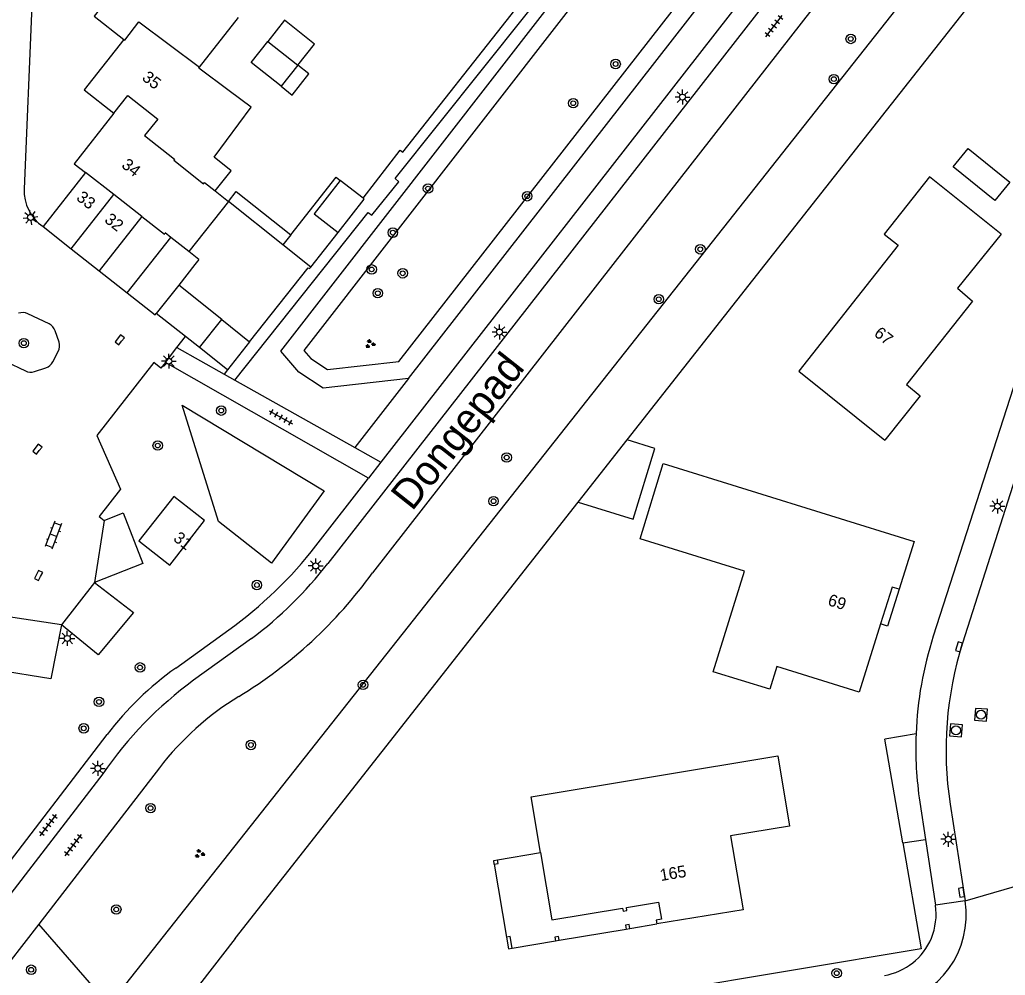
# Model space of a CAD drawing. Extents: x 126000 to 131009, y 393000 to 395500.
# Drawn here: x 130869.4 to 130952.3, y 394940.2 to 395020.6 of the extents above; entities that cross this region are included whole.
import ezdxf

# ---------------------------------------------------------------- set-up
doc = ezdxf.new("R2010")
doc.units = 0
for name, color, linetype in [('gg-afsc-erfafscheiding', 7, 'Continuous'), ('gg-anno-huisnummerreeks BGT', 7, 'Continuous'), ('gg-anno-openbare ruimte label', 7, 'Continuous'), ('gg-bbg-bijgebouw', 7, 'Continuous'), ('gg-bbg-gedigitaliseerde bebouwing', 7, 'Continuous'), ('gg-bbg-gedigitaliseerde bijgebouw', 7, 'Continuous'), ('gg-bbg-hoofdgebouw', 7, 'Continuous'), ('gg-bbg-luifel en loopbrug', 7, 'Continuous'), ('gg-bbg-onder overbouw', 7, 'Continuous'), ('gg-bbg-pand overbouw', 7, 'Continuous'), ('gg-bbg-pilaar onder overbouw', 7, 'Continuous'), ('gg-bbg-pilaar pand', 7, 'Continuous'), ('gg-bbg-tussenscheiding', 7, 'Continuous'), ('gg-knt-verharding', 7, 'Continuous'), ('gg-knt-verharding nz', 7, 'Continuous'), ('gt-grn-groengrens', 7, 'Continuous'), ('gt-grn-vlakafsluiter', 7, 'Continuous'), ('gt-grn-weggrens', 7, 'Continuous'), ('gt-symb-boom', 7, 'Continuous'), ('gt-symb-groenvak', 7, 'Continuous'), ('gt-symb-klinker verharding', 7, 'Continuous'), ('gt-symb-kolk', 7, 'Continuous'), ('gt-symb-lichtmast', 7, 'Continuous'), ('gt-symb-rioolschacht', 7, 'Continuous'), ('gt-symb-tegel verharding', 7, 'Continuous')]:
    doc.layers.add(name, color=color, linetype=linetype)

# ---------------------------------------------------------------- blocks, each defined once
blk = doc.blocks.new('gt0-KOLK')
at = {"layer": 'gt-symb-kolk'}
blk.add_lwpolyline([(0, 0), (0.375, 0), (0.375, 0.4), (-0.375, 0.4), (-0.375, 0), (0, 0)], dxfattribs=at)
blk = doc.blocks.new('gt0-LMAST')
at = {"layer": 'gt-symb-lichtmast'}
for p, q in [((-0.182, 0.173), (-0.447, 0.438)), ((-0.005, 0.246), (-0.005, 0.621)), ((0.172, 0.173), (0.437, 0.438)), ((-0.255, -0.004), (-0.63, -0.004)), ((-0.182, -0.181), (-0.447, -0.446)), ((-0.005, -0.254), (-0.005, -0.629)), ((0.437, -0.446), (0.172, -0.181)), ((0.245, -0.004), (0.62, -0.004))]:
    blk.add_line(p, q, dxfattribs=at)
blk.add_circle((-0.005, -0.004), 0.25, dxfattribs=at)
blk = doc.blocks.new('gt0-RS')
at = {"layer": 'gt-symb-rioolschacht'}
blk.add_lwpolyline([(-0.5, -0.5), (0.5, -0.5), (0.5, 0.5), (-0.5, 0.5)], close=True, dxfattribs=at)
blk.add_circle((0, 0), 0.375, dxfattribs=at)
blk = doc.blocks.new('gt0-GRVAK')
at = {"layer": 'gt-symb-groenvak'}
for p, q in [((-0.11, 0.189), (-0.228, 0.24)), ((-0.182, 0.153), (0.088, 0.153)), ((-0.091, 0.211), (-0.156, 0.322)), ((-0.047, 0.214), (-0.047, 0.393)), ((-0.004, 0.211), (0.061, 0.322)), ((0.015, 0.189), (0.133, 0.24)), ((0.262, -0.052), (0.197, 0.059)), ((0.305, -0.049), (0.305, 0.13)), ((0.349, -0.052), (0.414, 0.059)), ((-0.245, -0.228), (-0.363, -0.177)), ((-0.318, -0.264), (-0.047, -0.264)), ((-0.226, -0.206), (-0.291, -0.095)), ((-0.183, -0.203), (-0.183, -0.024)), ((-0.139, -0.206), (-0.074, -0.095)), ((-0.12, -0.228), (-0.002, -0.177)), ((0.243, -0.074), (0.125, -0.023)), ((0.17, -0.11), (0.441, -0.11)), ((0.368, -0.074), (0.486, -0.023))]:
    blk.add_line(p, q, dxfattribs=at)
blk = doc.blocks.new('gt0-BOOM')
at = {"layer": 'gt-symb-boom'}
for radius in [0.4, 0.2]:
    blk.add_circle((0, 0), radius, dxfattribs=at)
blk = doc.blocks.new('gt0-TEG1')
at = {"layer": 'gt-symb-tegel verharding'}
for p, q in [((-1.125, 0), (1.125, 0)), ((-0.9, -0.25), (-0.9, 0.25)), ((-0.45, -0.25), (-0.45, 0.25)), ((0, -0.25), (0, 0.25)), ((0.45, -0.25), (0.45, 0.25)), ((0.9, -0.25), (0.9, 0.25))]:
    blk.add_line(p, q, dxfattribs=at)
blk = doc.blocks.new('gt0-KL1')
at = {"layer": 'gt-symb-klinker verharding'}
for p, q in [((-1.15, 0.3), (1.15, 0.3)), ((-1, -0.3), (-1, 0.3)), ((-0.5, 0.3), (-0.5, 0.45)), ((0, -0.3), (0, 0.3)), ((0.5, 0.3), (0.5, 0.45)), ((1, -0.3), (1, 0.3)), ((-1.15, -0.3), (1.15, -0.3)), ((-0.5, -0.45), (-0.5, -0.3)), ((0.5, -0.45), (0.5, -0.3))]:
    blk.add_line(p, q, dxfattribs=at)

msp = doc.modelspace()

# ---------------------------------------------------------------- linework, layer by layer
at = {"layer": 'gg-afsc-erfafscheiding'}
for p, q in [((130888.711, 394993.506), (130893.651, 394999.712)), ((130887.504, 394943.328), (130916.36, 394980.006))]:
    msp.add_line(p, q, dxfattribs=at)
for points in [[(130920.483, 394985.246), (130932.09, 395000), (130973.025, 395051.951)], [(130898.269, 395005.571), (130901.395, 395009.615), (130901.608, 395009.45), (130910.731, 395020.985), (130918.171, 395030.682), (130919.187, 395032.139), (130921.64, 395035.288)], [(130893.651, 394999.712), (130893.776, 394999.669), (130893.867, 394999.784)]]:
    msp.add_lwpolyline(points, dxfattribs=at)
at = {"layer": 'gg-bbg-bijgebouw'}
for p, q in [((130874.931, 395007.72), (130871.354, 395003.192)), ((130898.269, 395005.571), (130896.343, 395007.065)), ((130871.354, 395003.192), (130873.72, 395001.327)), ((130873.72, 395001.327), (130876.074, 394999.47)), ((130876.074, 394999.47), (130878.428, 394997.614)), ((130884.509, 394993.024), (130886.386, 394995.37)), ((130886.386, 394995.37), (130888.711, 394993.506)), ((130888.711, 394993.506), (130886.86, 394991.143)), ((130886.86, 394991.143), (130884.509, 394993.024))]:
    msp.add_line(p, q, dxfattribs=at)
for points in [[(130896.343, 395007.065), (130894.159, 395004.249), (130896.174, 395002.686)], [(130896.174, 395002.686), (130898.358, 395005.502), (130898.269, 395005.571)], [(130878.428, 394997.614), (130880.786, 394995.755), (130880.874, 394995.866)]]:
    msp.add_lwpolyline(points, dxfattribs=at)
at = {"layer": 'gg-bbg-gedigitaliseerde bebouwing'}
for p, q in [((130884.522, 395016.579), (130887.805, 395020.754)), ((130885.83, 395006.19), (130886.943, 395005.301)), ((130886.943, 395005.301), (130883.623, 395001.075)), ((130923.524, 394983.261), (130944.616, 394976.697))]:
    msp.add_line(p, q, dxfattribs=at)
for points in [[(130887, 395014.61), (130884.46, 395016.5), (130884.522, 395016.579)], [(130885.737, 395009.009), (130888.869, 395013.219), (130887, 395014.61)], [(130885.83, 395006.19), (130887.19, 395007.87), (130885.737, 395009.009)], [(130951.953, 395002.555), (130945.9, 395007.37), (130942.09, 395002.55), (130943.27, 395001.62), (130934.91, 394991.04), (130942.15, 394985.226)], [(130927.718, 394965.755), (130930.339, 394974.218), (130921.564, 394976.936), (130923.524, 394983.261)]]:
    msp.add_lwpolyline(points, dxfattribs=at)
at = {"layer": 'gg-bbg-gedigitaliseerde bijgebouw'}
for p, q in [((130892.784, 395016.754), (130891.38, 395014.98)), ((130884.46, 395000.41), (130883.623, 395001.075)), ((130884.46, 395000.41), (130884.136, 395000)), ((130884.136, 395000), (130882.77, 394998.269)), ((130882.77, 394998.269), (130880.874, 394995.866)), ((130916.36, 394980.006), (130920.483, 394985.246))]:
    msp.add_line(p, q, dxfattribs=at)
for points in [[(130892.784, 395016.754), (130894.19, 395018.53), (130891.67, 395020.53), (130890.261, 395018.749)], [(130891.38, 395014.98), (130888.86, 395016.98), (130890.261, 395018.749)], [(130951.407, 395005.377), (130947.91, 395008.209), (130949.169, 395009.763), (130952.666, 395006.932), (130951.407, 395005.377)], [(130916.36, 394980.006), (130920.98, 394978.575), (130922.822, 394984.521), (130920.483, 394985.246)]]:
    msp.add_lwpolyline(points, dxfattribs=at)
at = {"layer": 'gg-bbg-hoofdgebouw'}
msp.add_line((130944.616, 394976.697), (130943.354, 394972.681), dxfattribs=at)
for points in [[(130880.188, 395026.642), (130875.65, 395020.87), (130878.145, 395018.924)], [(130878.145, 395018.924), (130874.808, 395014.683), (130877.315, 395012.711)], [(130877.315, 395012.711), (130873.978, 395008.47), (130874.931, 395007.72)], [(130951.953, 395002.555), (130948.259, 394997.993), (130949.532, 394996.916), (130943.974, 394989.903), (130945.119, 394988.939), (130942.15, 394985.226)], [(130879.425, 394976.751), (130882.025, 394974.715), (130884.939, 394978.462), (130882.347, 394980.479), (130879.425, 394976.751)], [(130943.354, 394972.681), (130942.772, 394972.871), (130941.8, 394969.779)], [(130941.8, 394969.779), (130939.996, 394964.038), (130933.082, 394966.184), (130932.49, 394964.277), (130927.718, 394965.755)], [(130913.201, 394950.543), (130912.419, 394955.237), (130933.148, 394958.693), (130934.127, 394952.778), (130929.189, 394951.961), (130930.235, 394945.743), (130922.972, 394944.54)]]:
    msp.add_lwpolyline(points, dxfattribs=at)
at = {"layer": 'gg-bbg-luifel en loopbrug'}
for p, q in [((130893.867, 394999.784), (130896.174, 395002.686)), ((130892.211, 395002.499), (130891.537, 395001.641)), ((130893.867, 394999.784), (130891.537, 395001.641)), ((130886.386, 394995.37), (130882.77, 394998.269)), ((130883.331, 394993.945), (130880.874, 394995.866)), ((130884.509, 394993.024), (130883.331, 394993.945))]:
    msp.add_line(p, q, dxfattribs=at)
for points in [[(130891.38, 395014.98), (130892.322, 395014.24), (130893.72, 395016.019), (130892.784, 395016.754)], [(130892.211, 395002.499), (130896.006, 395007.33), (130896.343, 395007.065)], [(130891.537, 395001.641), (130886.943, 395005.301), (130887.592, 395006.127), (130892.211, 395002.499)], [(130943.354, 394972.681), (130942.384, 394969.595), (130941.8, 394969.779)]]:
    msp.add_lwpolyline(points, dxfattribs=at)
at = {"layer": 'gg-bbg-onder overbouw'}
msp.add_lwpolyline([(130913.201, 394950.543), (130914.145, 394944.882), (130920.096, 394945.868), (130920.136, 394945.626), (130920.456, 394945.679), (130920.416, 394945.921), (130923.13, 394946.371), (130923.367, 394944.94), (130922.918, 394944.865), (130922.972, 394944.54)], dxfattribs=at)
at = {"layer": 'gg-bbg-pand overbouw'}
for p, q in [((130909.57, 394949.934), (130913.201, 394950.543)), ((130909.312, 394949.572), (130910.344, 394943.424)), ((130920.707, 394944.164), (130922.972, 394944.54)), ((130914.758, 394943.166), (130920.389, 394944.111)), ((130910.817, 394942.505), (130914.449, 394943.114))]:
    msp.add_line(p, q, dxfattribs=at)
at = {"layer": 'gg-bbg-pilaar onder overbouw'}
for points in [[(130909.312, 394949.572), (130909.622, 394949.624), (130909.57, 394949.934)], [(130920.707, 394944.164), (130920.659, 394944.483), (130920.332, 394944.428), (130920.389, 394944.111)], [(130910.817, 394942.505), (130910.654, 394943.476), (130910.344, 394943.424)], [(130914.758, 394943.166), (130914.706, 394943.477), (130914.396, 394943.425), (130914.449, 394943.114)]]:
    msp.add_lwpolyline(points, dxfattribs=at)
at = {"layer": 'gg-bbg-pilaar pand'}
for p, q in [((130920.389, 394944.111), (130920.707, 394944.164)), ((130914.449, 394943.114), (130914.758, 394943.166))]:
    msp.add_line(p, q, dxfattribs=at)
for points in [[(130909.312, 394949.572), (130909.26, 394949.882), (130909.57, 394949.934)], [(130910.344, 394943.424), (130910.507, 394942.453), (130910.817, 394942.505)]]:
    msp.add_lwpolyline(points, dxfattribs=at)
at = {"layer": 'gg-bbg-tussenscheiding'}
for p, q in [((130890.261, 395018.749), (130892.784, 395016.754)), ((130877.305, 395005.871), (130874.931, 395007.72)), ((130873.72, 395001.327), (130877.305, 395005.871)), ((130879.67, 395004.03), (130877.305, 395005.871)), ((130879.67, 395004.03), (130876.074, 394999.47)), ((130882.107, 395002.279), (130881.64, 395002.65)), ((130878.428, 394997.614), (130882.107, 395002.279)), ((130883.623, 395001.075), (130882.107, 395002.279))]:
    msp.add_line(p, q, dxfattribs=at)
for points in [[(130878.145, 395018.924), (130878.228, 395018.861), (130879.4, 395020.41), (130884.522, 395016.579)], [(130877.315, 395012.711), (130878.488, 395014.204), (130881, 395012.23), (130879.9, 395010.83), (130882.41, 395008.84), (130882.35, 395008.77), (130884.863, 395006.778), (130884.95, 395006.89), (130885.83, 395006.19)], [(130879.67, 395004.03), (130881.57, 395002.56), (130881.64, 395002.65)]]:
    msp.add_lwpolyline(points, dxfattribs=at)
at = {"layer": 'gg-knt-verharding'}
for p, q in [((130957.253, 395057.082), (130899.769, 394983.384)), ((130957.952, 395055.175), (130914.925, 395000)), ((130870.419, 395021.773), (130869.774, 395006.346)), ((130914.925, 395000), (130895.296, 394974.845)), ((130871.868, 394994.995), (130870.073, 394995.856)), ((130872.707, 394993.469), (130872.388, 394994.412)), ((130872.183, 394991.804), (130872.636, 394992.685)), ((130881.647, 394991.764), (130882.606, 394993.006)), ((130882.606, 394993.006), (130886.594, 394990.77)), ((130868.221, 394991.843), (130869.87, 394991.045)), ((130898.718, 394982.036), (130881.647, 394991.764)), ((130953.79, 394992.211), (130946.232, 394968.749)), ((130870.645, 394990.992), (130871.592, 394991.309)), ((130886.86, 394991.143), (130886.594, 394990.77)), ((130956.193, 394991.722), (130948.693, 394968.141)), ((130886.594, 394990.77), (130887.483, 394990.272)), ((130887.483, 394990.272), (130897.569, 394984.617)), ((130897.569, 394984.617), (130899.769, 394983.384)), ((130894.309, 394976.347), (130898.718, 394982.036)), ((130882.516, 394966.064), (130886.981, 394969.27)), ((130888.891, 394968.556), (130884.022, 394965.034)), ((130864.091, 394943.952), (130876.749, 394960.476)), ((130944.78, 394960.539), (130942.152, 394960.084)), ((130876.389, 394957.175), (130862.348, 394938.927)), ((130881.145, 394957.677), (130871.001, 394944.533)), ((130945.1, 394954.782), (130945.573, 394951.649)), ((130947.649, 394954.629), (130948.912, 394946.485)), ((130943.664, 394951.361), (130945.573, 394951.649)), ((130945.573, 394951.649), (130946.408, 394946.122))]:
    msp.add_line(p, q, dxfattribs=at)
for points in [[(130887.483, 394990.272), (130898.707, 395004.381), (130899.012, 395004.132), (130901.267, 395006.952), (130900.978, 395007.218), (130915.671, 395025.65), (130915.931, 395025.456), (130921.506, 395032.532), (130939.307, 395055.237), (130945.081, 395062.567), (130944.274, 395063.275), (130946.132, 395065.828)], [(130959.222, 395051.219), (130919.271, 395000), (130899.067, 394974.06)], [(130881.647, 394991.764), (130881.275, 394991.281), (130880.672, 394991.756), (130875.87, 394985.604), (130877.87, 394981.103), (130876.085, 394978.803), (130876.496, 394978.459)], [(130876.496, 394978.459), (130878.098, 394979.104), (130879.755, 394974.866), (130875.674, 394973.252)], [(130875.674, 394973.252), (130878.97, 394970.733), (130875.989, 394967.169), (130872.915, 394969.686)], [(130872.915, 394969.686), (130872.012, 394965.161), (130867.474, 394965.887), (130868.26, 394970.392)], [(130871.001, 394944.533), (130868.478, 394941.264), (130866.16, 394938.21), (130863.992, 394935.054), (130862.998, 394933.528)]]:
    msp.add_lwpolyline(points, dxfattribs=at)
for centre, radius, start, end in [((130873.39, 395006.185), 3.62, 177.44493, 235.77233), ((130869.643, 394994.944), 1.008, 64.76775, 109.73014), ((130871.457, 394994.105), 0.98, 18.23906, 65.22293), ((130871.792, 394993.157), 0.967, 330.81449, 18.83619), ((130871.307, 394992.25), 0.983, 286.87382, 333.0228), ((130870.322, 394991.96), 1.02, 243.70776, 288.46783), ((130866.432, 394997.88), 35.225, 305.6874, 322.3161), ((130869.73, 394994.476), 32.233, 306.47248, 322.48039), ((130867.338, 394997.111), 39.218, 301.47498, 324.00172), ((130975.381, 394959.36), 30.623, 162.14668, 177.79437), ((130976.925, 394959.163), 29.625, 162.35937, 188.80431), ((130898.436, 394943.864), 27.319, 125.6453, 142.54843), ((130903.13, 394938.839), 32.424, 126.10925, 145.56232), ((130900.753, 394942.538), 24.772, 121.48479, 142.32807), ((130975.348, 394959.351), 30.591, 177.77375, 188.58922), ((130941.318, 394945.308), 7.685, 279.48934, 8.81385), ((130941.27, 394945.344), 5.197, 337.41474, 8.60986), ((130941.264, 394945.344), 5.203, 279.45279, 337.44102)]:
    msp.add_arc(centre, radius, start, end, dxfattribs=at)
at = {"layer": 'gg-knt-verharding nz'}
for p, q in [((130876.496, 394978.459), (130875.674, 394973.252)), ((130875.674, 394973.252), (130872.915, 394969.686)), ((130872.915, 394969.686), (130868.26, 394970.392))]:
    msp.add_line(p, q, dxfattribs=at)
at = {"layer": 'gt-grn-groengrens'}
for p, q in [((130902.086, 394990.41), (130951.052, 395053.197)), ((130902.086, 394990.41), (130897.569, 394984.617)), ((130876.914, 394937.734), (130871.001, 394944.533))]:
    msp.add_line(p, q, dxfattribs=at)
for points in [[(130902.086, 394990.41), (130894.922, 394989.605), (130892.883, 394990.952), (130891.345, 394992.721), (130944.964, 395061.686), (130950.15, 395058.232), (130951.052, 395053.197)], [(130893.286, 394992.775), (130893.881, 394992.09), (130895.295, 394991.156), (130901.292, 394991.83), (130949.457, 395053.592), (130948.786, 395057.338), (130945.293, 395059.665), (130893.286, 394992.775)], [(130973.025, 395051.951), (130969.143, 395054.455), (130876.914, 394937.734)], [(130890.566, 394974.876), (130886.108, 394978.374), (130883.07, 394988.167), (130894.993, 394980.969), (130890.566, 394974.876)], [(130943.664, 394951.361), (130945.208, 394942.455), (130923.74, 394938.863)]]:
    msp.add_lwpolyline(points, dxfattribs=at)
at = {"layer": 'gt-grn-vlakafsluiter'}
for p, q in [((130943.664, 394951.361), (130942.152, 394960.084)), ((130887.504, 394943.328), (130880.774, 394934.638))]:
    msp.add_line(p, q, dxfattribs=at)
at = {"layer": 'gt-grn-weggrens'}
for p, q in [((130882.606, 394993.006), (130883.331, 394993.945)), ((130899.769, 394983.384), (130898.718, 394982.036)), ((130948.912, 394946.485), (130953.743, 394947.89)), ((130948.912, 394946.485), (130946.408, 394946.122))]:
    msp.add_line(p, q, dxfattribs=at)

# ---------------------------------------------------------------- block references
at = {"layer": 'gt-symb-boom'}
for p in [(130939.289, 395018.965), (130919.513, 395016.855), (130937.865, 395015.584), (130915.948, 395013.558), (130903.737, 395006.381), (130912.08, 395005.735), (130900.776, 395002.675), (130926.634, 395001.274), (130898.994, 394999.584), (130901.606, 394999.256), (130899.513, 394997.583), (130923.145, 394997.076), (130869.741, 394993.38), (130886.341, 394987.71), (130881.003, 394984.771), (130910.351, 394983.766), (130909.249, 394980.095), (130889.343, 394973.043), (130879.515, 394966.115), (130898.27, 394964.651), (130876.064, 394963.216), (130874.779, 394960.993), (130888.838, 394959.592), (130880.4, 394954.282), (130877.516, 394945.76), (130870.358, 394940.694), (130938.108, 394940.402)]:
    msp.add_blockref('gt0-BOOM', p, dxfattribs=at)
at = {"layer": 'gt-symb-groenvak'}
for p in [(130898.857, 394993.315), (130884.518, 394950.442)]:
    msp.add_blockref('gt0-GRVAK', p, dxfattribs=at)
at = {"layer": 'gt-symb-klinker verharding', "rotation": -110.79072527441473}
msp.add_blockref('gt0-KL1', (130872.234, 394977.243), dxfattribs=at)
at = {"layer": 'gt-symb-kolk'}
for p, rotation in [((130877.968, 394993.546), 52.029498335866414), ((130871.045, 394984.344), 52.029498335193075), ((130871.154, 394973.752), 62.66592413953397), ((130948.586, 394967.792), 73.14160123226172), ((130948.799, 394947.225), 98.39757257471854)]:
    msp.add_blockref('gt0-KOLK', p, dxfattribs=dict(at, rotation=rotation))
at = {"layer": 'gt-symb-lichtmast'}
for p in [(130925.138, 395014.078), (130909.751, 394994.319), (130881.939, 394991.866), (130951.629, 394979.676), (130894.295, 394974.649), (130873.4, 394968.556), (130875.968, 394957.63), (130947.495, 394951.669)]:
    msp.add_blockref('gt0-LMAST', p, dxfattribs=at)
at = {"layer": 'gt-symb-lichtmast', "rotation": -128.25701687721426}
msp.add_blockref('gt0-LMAST', (130870.311, 395003.951), dxfattribs=at)
at = {"layer": 'gt-symb-rioolschacht'}
for p, rotation in [((130950.245, 394962.135), -94.41628344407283), ((130948.139, 394960.82), -94.41628344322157)]:
    msp.add_blockref('gt0-RS', p, dxfattribs=dict(at, rotation=rotation))
at = {"layer": 'gt-symb-tegel verharding'}
for p, rotation in [((130932.833, 395020.036), 52.10993718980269), ((130891.364, 394987.144), -29.666715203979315), ((130871.804, 394952.85), 52.27073010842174), ((130873.905, 394951.165), 52.27073010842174)]:
    msp.add_blockref('gt0-TEG1', p, dxfattribs=dict(at, rotation=rotation))

# ---------------------------------------------------------------- texts
at = {"layer": 'gg-anno-huisnummerreeks BGT'}
for s, rotation, p in [('35', 321.8, (130879.612, 395015.576)), ('34', 321.8, (130877.888, 395008.227)), ('33', 321.8, (130874.092, 395005.488)), ('32', 321.7, (130876.454, 395003.628)), ('67', 321.6, (130941.176, 394994.063)), ('31', 321.9, (130882.242, 394976.836)), ('69', 342.5, (130937.292, 394971.368)), ('165', 9.4, (130923.317, 394948.146))]:
    msp.add_text(s, height=1, rotation=rotation, dxfattribs=at).set_placement(p)
at = {"layer": 'gg-anno-openbare ruimte label'}
msp.add_text('Dongepad', height=2.5, rotation=51.7, dxfattribs=at).set_placement((130902.394, 394979.184))

doc.saveas('drawing.dxf')
